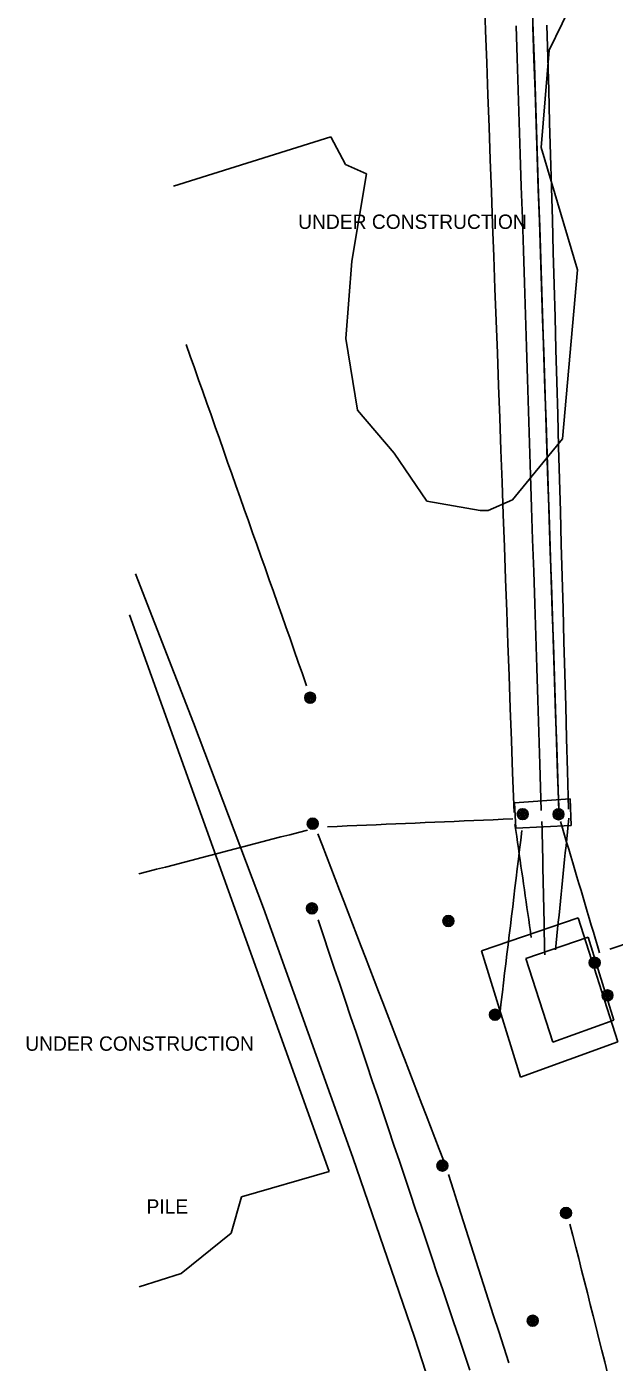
# Model space of a CAD drawing. Extents: x 368532 to 392481, y 10654822 to 10676899.
# Drawn here: x 375429 to 375633.2, y 10667572.5 to 10668037.2 of the extents above; entities that cross this region are included whole.
import ezdxf

# ---------------------------------------------------------------- set-up
doc = ezdxf.new("R2010")
doc.units = 0
for name, color, linetype in [('p_Catenary', 7, 'Continuous'), ('p_dtm stock pile', 7, 'Continuous'), ('p_railroad rr control', 7, 'Continuous'), ('p_structure constr area', 7, 'Continuous'), ('p_structure fence', 7, 'Continuous'), ('p_structure unidentified', 7, 'Continuous'), ('p_utility general pole', 7, 'Continuous')]:
    doc.layers.add(name, color=color, linetype=linetype)

msp = doc.modelspace()

# ---------------------------------------------------------------- linework, layer by layer
at = {"layer": 'p_Catenary'}
for points in [[(375588.09, 10668047.1), (375588.5, 10668035.87), (375588.91, 10668024.64), (375589.32, 10668013.42), (375589.73, 10668002.19), (375590.14, 10667990.96), (375590.55, 10667979.73), (375590.95, 10667968.5), (375591.36, 10667957.28), (375591.77, 10667946.05), (375592.18, 10667934.82), (375592.59, 10667923.59), (375593, 10667912.37), (375593.41, 10667901.14), (375593.82, 10667889.91), (375594.23, 10667878.68), (375594.64, 10667867.46), (375595.05, 10667856.23), (375595.45, 10667845), (375595.86, 10667833.77), (375596.27, 10667822.55), (375596.68, 10667811.32), (375597.09, 10667800.09), (375597.5, 10667788.86), (375597.91, 10667777.64), (375598.41, 10667763.82)], [(375604.72, 10668046.68), (375605.09, 10668035.38), (375605.46, 10668024.08), (375605.83, 10668012.78), (375606.2, 10668001.48), (375606.57, 10667990.17), (375606.94, 10667978.87), (375607.31, 10667967.57), (375607.68, 10667956.27), (375608.05, 10667944.97), (375608.42, 10667933.67), (375608.79, 10667922.37), (375609.15, 10667911.06), (375609.52, 10667899.76), (375609.89, 10667888.46), (375610.26, 10667877.16), (375610.63, 10667865.86), (375611, 10667854.56), (375611.37, 10667843.26), (375611.74, 10667831.96), (375612.11, 10667820.65), (375612.48, 10667809.35), (375612.85, 10667798.05), (375613.22, 10667786.75), (375613.59, 10667775.45), (375613.96, 10667764.15)], [(375599.14, 10668037.45), (375599.5, 10668026.28), (375599.86, 10668015.11), (375600.22, 10668003.95), (375600.57, 10667992.78), (375600.93, 10667981.61), (375601.29, 10667970.44), (375601.65, 10667959.27), (375602, 10667948.11), (375602.36, 10667936.94), (375602.72, 10667925.77), (375603.08, 10667914.6), (375603.43, 10667903.43), (375603.79, 10667892.27), (375604.15, 10667881.1), (375604.51, 10667869.93), (375604.86, 10667858.76), (375605.22, 10667847.59), (375605.58, 10667836.43), (375605.94, 10667825.26), (375606.29, 10667814.09), (375606.65, 10667802.92), (375607.01, 10667791.76), (375607.37, 10667780.59), (375607.88, 10667764.5)], [(375613.94, 10667765.76), (375613.56, 10667777.08), (375613.19, 10667788.39), (375612.82, 10667799.7), (375612.44, 10667811.01), (375612.07, 10667822.32), (375611.69, 10667833.63), (375611.32, 10667844.95), (375610.94, 10667856.26), (375610.57, 10667867.57), (375610.19, 10667878.88), (375609.82, 10667890.19), (375609.44, 10667901.5), (375609.07, 10667912.82), (375608.7, 10667924.13), (375608.32, 10667935.44), (375607.95, 10667946.75), (375607.57, 10667958.06), (375607.2, 10667969.37), (375606.82, 10667980.69), (375606.45, 10667992), (375606.07, 10668003.31), (375605.7, 10668014.62), (375605.33, 10668025.93), (375604.95, 10668037.24)], [(375609.84, 10668037.7), (375610.15, 10668026.42), (375610.46, 10668015.13), (375610.77, 10668003.85), (375611.08, 10667992.57), (375611.39, 10667981.29), (375611.71, 10667970.01), (375612.02, 10667958.72), (375612.33, 10667947.44), (375612.64, 10667936.16), (375612.95, 10667924.88), (375613.26, 10667913.6), (375613.57, 10667902.31), (375613.88, 10667891.03), (375614.19, 10667879.75), (375614.5, 10667868.47), (375614.82, 10667857.19), (375615.13, 10667845.9), (375615.44, 10667834.62), (375615.75, 10667823.34), (375616.06, 10667812.06), (375616.37, 10667800.78), (375616.68, 10667789.49), (375616.99, 10667778.21), (375617.36, 10667764.94)], [(375526.28, 10667807.92), (375524.83, 10667812.01), (375523.39, 10667816.1), (375521.94, 10667820.2), (375520.5, 10667824.29), (375519.05, 10667828.39), (375517.61, 10667832.48), (375516.16, 10667836.58), (375514.72, 10667840.67), (375513.27, 10667844.77), (375511.83, 10667848.86), (375510.38, 10667852.96), (375508.94, 10667857.05), (375507.49, 10667861.14), (375506.05, 10667865.24), (375504.6, 10667869.33), (375503.16, 10667873.43), (375501.71, 10667877.52), (375500.27, 10667881.62), (375498.82, 10667885.71), (375497.38, 10667889.81), (375495.93, 10667893.9), (375494.49, 10667898), (375493.04, 10667902.09), (375491.6, 10667906.18), (375490.16, 10667910.28), (375488.71, 10667914.37), (375487.27, 10667918.47), (375485.82, 10667922.56), (375484.38, 10667926.66)], [(375617.44, 10667761.88), (375617.19, 10667759.47), (375616.95, 10667757.05), (375616.71, 10667754.64), (375616.47, 10667752.23), (375616.22, 10667749.82), (375615.98, 10667747.4), (375615.74, 10667744.99), (375615.49, 10667742.58), (375615.25, 10667740.17), (375615.01, 10667737.75), (375614.77, 10667735.34), (375614.52, 10667732.93), (375614.28, 10667730.52), (375614.04, 10667728.1), (375613.79, 10667725.69), (375613.55, 10667723.28), (375613.31, 10667720.87), (375613.07, 10667718.45), (375612.82, 10667716.04)], [(375467.95, 10667742.42), (375471.04, 10667743.23), (375474.12, 10667744.03), (375477.21, 10667744.83), (375480.29, 10667745.64), (375483.38, 10667746.44), (375486.46, 10667747.24), (375489.54, 10667748.05), (375492.63, 10667748.85), (375495.71, 10667749.65), (375498.8, 10667750.46), (375501.88, 10667751.26), (375504.97, 10667752.06), (375508.05, 10667752.87), (375511.13, 10667753.67), (375514.22, 10667754.47), (375517.3, 10667755.28), (375520.39, 10667756.08), (375523.47, 10667756.88), (375526.56, 10667757.69)], [(375533.56, 10667758.83), (375536.95, 10667758.97), (375540.34, 10667759.12), (375543.73, 10667759.26), (375547.12, 10667759.41), (375550.51, 10667759.55), (375553.9, 10667759.69), (375557.28, 10667759.84), (375560.67, 10667759.98), (375564.06, 10667760.13), (375567.45, 10667760.27), (375570.84, 10667760.41), (375574.23, 10667760.56), (375577.62, 10667760.7), (375581.01, 10667760.85), (375584.4, 10667760.99), (375587.79, 10667761.13), (375591.18, 10667761.28), (375594.57, 10667761.42), (375597.96, 10667761.57)], [(375601.11, 10667757.48), (375600.71, 10667754.17), (375600.31, 10667750.87), (375599.91, 10667747.56), (375599.51, 10667744.25), (375599.11, 10667740.94), (375598.72, 10667737.64), (375598.32, 10667734.33), (375597.92, 10667731.02), (375597.52, 10667727.71), (375597.12, 10667724.41), (375596.72, 10667721.1), (375596.33, 10667717.79), (375595.93, 10667714.48), (375595.53, 10667711.18), (375595.13, 10667707.87), (375594.73, 10667704.56), (375594.33, 10667701.25), (375593.94, 10667697.95), (375593.54, 10667694.64)], [(375598.72, 10667759.6), (375599.02, 10667757.54), (375599.32, 10667755.47), (375599.62, 10667753.41), (375599.91, 10667751.34), (375600.21, 10667749.28), (375600.51, 10667747.21), (375600.81, 10667745.15), (375601.11, 10667743.08), (375601.4, 10667741.01), (375601.7, 10667738.95), (375602, 10667736.88), (375602.3, 10667734.82), (375602.59, 10667732.75), (375602.89, 10667730.69), (375603.19, 10667728.62), (375603.49, 10667726.56), (375603.79, 10667724.49), (375604.08, 10667722.42), (375604.38, 10667720.36)], [(375608.11, 10667760.61), (375608.16, 10667758.17), (375608.21, 10667755.73), (375608.26, 10667753.29), (375608.31, 10667750.84), (375608.36, 10667748.4), (375608.41, 10667745.96), (375608.46, 10667743.52), (375608.51, 10667741.08), (375608.56, 10667738.64), (375608.61, 10667736.2), (375608.66, 10667733.76), (375608.71, 10667731.32), (375608.76, 10667728.87), (375608.82, 10667726.43), (375608.87, 10667723.99), (375608.92, 10667721.55), (375608.97, 10667719.11), (375609.02, 10667716.67), (375609.07, 10667714.23)], [(375614.53, 10667760.69), (375615.25, 10667758.29), (375615.96, 10667755.88), (375616.68, 10667753.48), (375617.39, 10667751.07), (375618.11, 10667748.66), (375618.82, 10667746.26), (375619.54, 10667743.85), (375620.25, 10667741.44), (375620.97, 10667739.04), (375621.68, 10667736.63), (375622.4, 10667734.22), (375623.12, 10667731.82), (375623.83, 10667729.41), (375624.55, 10667727), (375625.26, 10667724.6), (375625.98, 10667722.19), (375626.69, 10667719.78), (375627.41, 10667717.38), (375628.12, 10667714.97)], [(375530.12, 10667756.42), (375531.63, 10667752.5), (375533.14, 10667748.58), (375534.65, 10667744.66), (375536.16, 10667740.74), (375537.67, 10667736.82), (375539.18, 10667732.91), (375540.69, 10667728.99), (375542.2, 10667725.07), (375543.71, 10667721.15), (375545.22, 10667717.23), (375546.73, 10667713.32), (375548.24, 10667709.4), (375549.75, 10667705.48), (375551.26, 10667701.56), (375552.77, 10667697.64), (375554.28, 10667693.73), (375555.79, 10667689.81), (375557.3, 10667685.89), (375558.81, 10667681.97), (375560.32, 10667678.05), (375561.83, 10667674.13), (375563.34, 10667670.22), (375564.85, 10667666.3), (375566.36, 10667662.38), (375567.87, 10667658.46), (375569.38, 10667654.54), (375570.89, 10667650.63), (375572.4, 10667646.71), (375573.91, 10667642.79)], [(375583.02, 10667569.77), (375581.14, 10667575.37), (375579.26, 10667580.96), (375577.37, 10667586.56), (375575.49, 10667592.15), (375573.6, 10667597.75), (375571.72, 10667603.34), (375569.83, 10667608.94), (375567.95, 10667614.53), (375566.06, 10667620.13), (375564.18, 10667625.72), (375562.29, 10667631.32), (375560.41, 10667636.91), (375558.53, 10667642.51), (375556.64, 10667648.1), (375554.76, 10667653.7), (375552.87, 10667659.29), (375550.99, 10667664.89), (375549.1, 10667670.49), (375547.22, 10667676.08), (375545.33, 10667681.68), (375543.45, 10667687.27), (375541.56, 10667692.87), (375539.68, 10667698.46), (375537.8, 10667704.06), (375535.91, 10667709.65), (375534.03, 10667715.25), (375532.14, 10667720.84), (375530.26, 10667726.44)], [(375631.67, 10667716.23), (375639.9, 10667719)], [(375575.6, 10667637.81), (375577.34, 10667632.35), (375579.09, 10667626.89), (375580.84, 10667621.44), (375582.58, 10667615.98), (375584.33, 10667610.52), (375586.08, 10667605.06), (375587.82, 10667599.61), (375589.57, 10667594.15), (375591.31, 10667588.69), (375593.06, 10667583.23), (375594.81, 10667577.78), (375596.55, 10667572.32)], [(375617.85, 10667620.59), (375618.86, 10667616.6), (375619.87, 10667612.61), (375620.87, 10667608.61), (375621.88, 10667604.62), (375622.89, 10667600.63), (375623.9, 10667596.63), (375624.9, 10667592.64), (375625.91, 10667588.64), (375626.92, 10667584.65), (375627.92, 10667580.66), (375628.93, 10667576.66), (375629.94, 10667572.67), (375630.94, 10667568.68)]]:
    msp.add_lwpolyline(points, dxfattribs=at)
at = {"layer": 'p_railroad rr control'}
for points in [[(375563.74, 10667581.24), (375542.31, 10667643.74), (375511.26, 10667730.47), (375486.9, 10667794.99), (375466.72, 10667846.81)], [(375563.74, 10667581.24), (375589.83, 10667500.63), (375632.62, 10667356.7), (375656.13, 10667270.85), (375682.98, 10667163.27)]]:
    msp.add_lwpolyline(points, dxfattribs=at)
at = {"layer": 'p_structure constr area'}
for p, q in [((375620.5, 10668049.3), (375610.66, 10668028.97)), ((375610.66, 10668028.97), (375607.84, 10667995.1)), ((375534.75, 10667998.86), (375480.02, 10667981.71)), ((375539.81, 10667989.28), (375534.75, 10667998.86)), ((375607.84, 10667995.1), (375620.45, 10667952.57)), ((375547.1, 10667986.02), (375539.81, 10667989.28)), ((375542.03, 10667955.62), (375547.1, 10667986.02)), ((375539.9, 10667928.65), (375542.03, 10667955.62)), ((375620.45, 10667952.57), (375615.28, 10667893.77)), ((375543.98, 10667903.78), (375539.9, 10667928.65)), ((375556.73, 10667888.83), (375543.98, 10667903.78)), ((375615.28, 10667893.77), (375597.87, 10667872.59)), ((375568.11, 10667872.13), (375556.73, 10667888.83)), ((375586.56, 10667868.81), (375568.11, 10667872.13)), ((375589.45, 10667868.88), (375586.56, 10667868.81)), ((375597.87, 10667872.59), (375589.45, 10667868.88)), ((375534.07, 10667638.95), (375464.7, 10667832.56)), ((375503.65, 10667630.14), (375534.07, 10667638.95)), ((375500.02, 10667617.45), (375503.65, 10667630.14)), ((375482.62, 10667603.43), (375500.02, 10667617.45)), ((375468.09, 10667598.81), (375482.62, 10667603.43))]:
    msp.add_line(p, q, dxfattribs=at)
at = {"layer": 'p_structure fence'}
for p, q in [((375587.04, 10667715.71), (375620.69, 10667727.2)), ((375620.69, 10667727.2), (375634.54, 10667683.97)), ((375600.59, 10667671.7), (375587.04, 10667715.71)), ((375600.59, 10667671.7), (375634.54, 10667683.97))]:
    msp.add_line(p, q, dxfattribs=at)
at = {"layer": 'p_structure unidentified'}
for p, q in [((375617.92, 10667768.57), (375598.57, 10667767.18)), ((375598.57, 10667767.18), (375599.01, 10667758.38)), ((375618.21, 10667759.22), (375617.92, 10667768.57)), ((375599.01, 10667758.38), (375618.21, 10667759.22)), ((375624.22, 10667720.48), (375602.44, 10667712.97)), ((375633.12, 10667691.56), (375624.22, 10667720.48)), ((375602.44, 10667712.97), (375611.87, 10667683.91)), ((375611.87, 10667683.91), (375633.12, 10667691.56))]:
    msp.add_line(p, q, dxfattribs=at)
at = {"layer": 'p_utility general pole'}
for centre, radius in [((375527.5, 10667803.72), 1.9), ((375527.5, 10667803.72), 1.44), ((375527.5, 10667803.72), 0.973), ((375527.5, 10667803.72), 0.539), ((375527.5, 10667803.72), 0.192), ((375528.41, 10667759.91), 1.9), ((375601.43, 10667763.22), 1.9), ((375601.43, 10667763.22), 1.44), ((375601.43, 10667763.22), 0.973), ((375601.43, 10667763.22), 0.539), ((375601.43, 10667763.22), 0.192), ((375613.85, 10667763.18), 1.9), ((375613.85, 10667763.18), 1.44), ((375613.85, 10667763.18), 0.973), ((375613.85, 10667763.18), 0.539), ((375613.85, 10667763.18), 0.192), ((375528.41, 10667759.91), 1.44), ((375528.41, 10667759.91), 0.973), ((375528.41, 10667759.91), 0.539), ((375528.41, 10667759.91), 0.192), ((375528.11, 10667730.44), 1.9), ((375528.11, 10667730.44), 1.44), ((375528.11, 10667730.44), 0.973), ((375528.11, 10667730.44), 0.539), ((375528.11, 10667730.44), 0.192), ((375575.59, 10667726.04), 1.9), ((375575.59, 10667726.04), 1.44), ((375575.59, 10667726.04), 0.973), ((375575.59, 10667726.04), 0.539), ((375575.59, 10667726.04), 0.192), ((375626.42, 10667711.54), 1.9), ((375626.42, 10667711.54), 1.44), ((375626.42, 10667711.54), 0.973), ((375626.42, 10667711.54), 0.539), ((375626.42, 10667711.54), 0.192), ((375630.89, 10667700.16), 1.9), ((375630.89, 10667700.16), 1.44), ((375630.89, 10667700.16), 0.973), ((375630.89, 10667700.16), 0.539), ((375630.89, 10667700.16), 0.192), ((375591.78, 10667693.44), 1.9), ((375591.78, 10667693.44), 1.44), ((375591.78, 10667693.44), 0.973), ((375591.78, 10667693.44), 0.539), ((375591.78, 10667693.44), 0.192), ((375573.49, 10667640.95), 1.9), ((375573.49, 10667640.95), 1.44), ((375573.49, 10667640.95), 0.973), ((375573.49, 10667640.95), 0.539), ((375573.49, 10667640.95), 0.192), ((375616.47, 10667624.47), 1.9), ((375616.47, 10667624.47), 1.44), ((375616.47, 10667624.47), 0.973), ((375616.47, 10667624.47), 0.539), ((375616.47, 10667624.47), 0.192), ((375604.9, 10667586.97), 1.9), ((375604.9, 10667586.97), 1.44), ((375604.9, 10667586.97), 0.973), ((375604.9, 10667586.97), 0.539), ((375604.9, 10667586.97), 0.192)]:
    msp.add_circle(centre, radius, dxfattribs=at)

# ---------------------------------------------------------------- texts
at = {"layer": 'p_dtm stock pile'}
msp.add_text(' PILE', height=5, dxfattribs=at).set_placement((375468.74, 10667624.2))
at = {"layer": 'p_structure constr area'}
for p in [(375523.33, 10667966.83), (375428.44, 10667680.9)]:
    msp.add_text('UNDER CONSTRUCTION', height=5, dxfattribs=at).set_placement(p)

doc.saveas('drawing.dxf')
